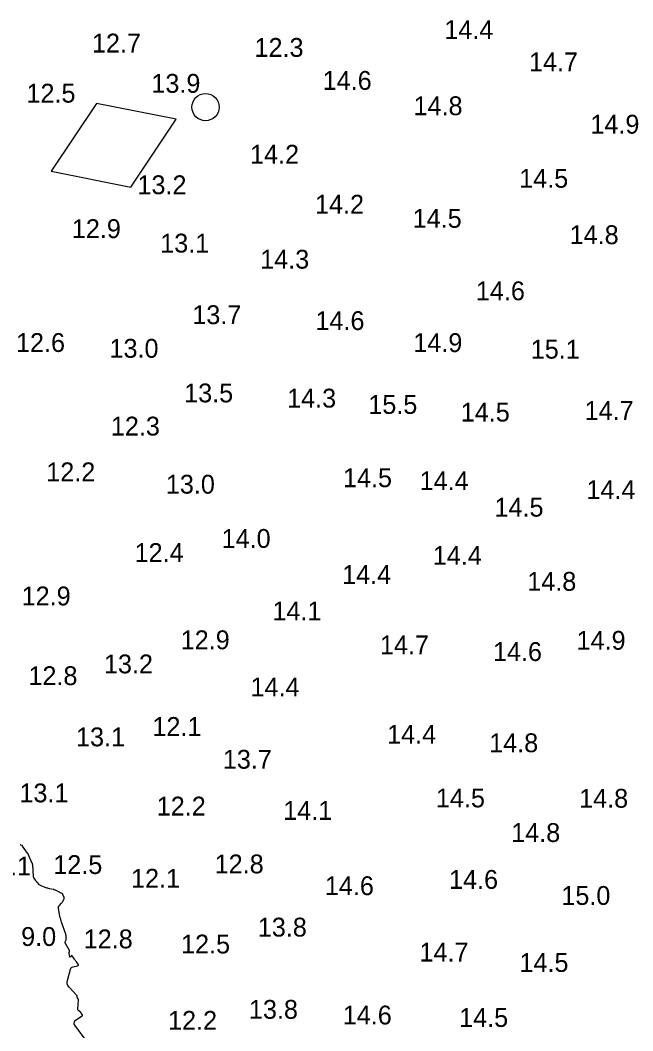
# Model space of a CAD drawing. Extents: x 815352 to 820877, y 582403 to 597439.
# Drawn here: x 820384.8 to 820547.4, y 591267.7 to 591535.9 of the extents above; entities that cross this region are included whole.
import ezdxf

# ---------------------------------------------------------------- set-up
doc = ezdxf.new("R2010")
doc.units = 0
for name, color, linetype in [('V-CHAN-NAID', 7, 'Continuous'), ('V-CONT-EL12', 7, 'Continuous'), ('V-TOPO-SOUN', 7, 'Continuous')]:
    doc.layers.add(name, color=color, linetype=linetype)

msp = doc.modelspace()

# ---------------------------------------------------------------- linework, layer by layer
at = {"layer": 'V-CHAN-NAID'}
msp.add_lwpolyline([(820426.24, 591509.6), (820405.02, 591513.79), (820392.99, 591495.81), (820414.21, 591491.62)], close=True, dxfattribs=at)
msp.add_circle((820434, 591512.82), 3.6, dxfattribs=at)
at = {"layer": 'V-CONT-EL12'}
msp.add_lwpolyline([(820402.01, 591265.44), (820399.34, 591269.18), (820399.32, 591269.2), (820399.31, 591269.21), (820399.29, 591269.23), (820399.27, 591269.24), (820399.2, 591269.3), (820399.19, 591269.32), (820399.17, 591269.34), (820399.16, 591269.36), (820399.16, 591269.38), (820399.15, 591269.48), (820399.15, 591269.5), (820399.15, 591269.53), (820399.15, 591269.55), (820399.15, 591269.57), (820399.26, 591270.19), (820399.28, 591270.29), (820399.33, 591270.38), (820399.4, 591270.46), (820399.48, 591270.53), (820401.23, 591271.62), (820401.3, 591271.68), (820401.33, 591271.74), (820401.34, 591271.82), (820401.31, 591271.9), (820401.12, 591272.25), (820401.07, 591272.33), (820401.01, 591272.41), (820400.94, 591272.48), (820400.87, 591272.55), (820400.34, 591272.96), (820400.24, 591273.06), (820400.17, 591273.17), (820400.13, 591273.29), (820400.13, 591273.43), (820400.25, 591275.95), (820400.25, 591276.01), (820400.23, 591276.07), (820400.21, 591276.13), (820400.18, 591276.19), (820400.03, 591276.42), (820400, 591276.48), (820399.97, 591276.53), (820399.96, 591276.59), (820399.95, 591276.65), (820399.93, 591276.89), (820399.92, 591276.95), (820399.9, 591277), (820399.87, 591277.05), (820399.83, 591277.1), (820397.76, 591279.31), (820397.46, 591279.7), (820397.29, 591280.13), (820397.25, 591280.59), (820397.33, 591281.08), (820398.16, 591284.03), (820398.26, 591284.27), (820398.4, 591284.45), (820398.6, 591284.59), (820398.84, 591284.67), (820400.05, 591284.93), (820400.21, 591284.99), (820400.29, 591285.08), (820400.29, 591285.2), (820400.2, 591285.35), (820399.71, 591286.02), (820399.59, 591286.18), (820399.47, 591286.35), (820399.35, 591286.52), (820399.23, 591286.69), (820398.59, 591287.6), (820398.54, 591287.66), (820398.48, 591287.68), (820398.42, 591287.66), (820398.36, 591287.6), (820398.13, 591287.27), (820398.08, 591287.21), (820398.04, 591287.2), (820398, 591287.23), (820397.98, 591287.3), (820397.78, 591288.22), (820397.77, 591288.29), (820397.77, 591288.35), (820397.78, 591288.42), (820397.79, 591288.48), (820397.88, 591288.74), (820397.89, 591288.81), (820397.89, 591288.87), (820397.88, 591288.93), (820397.85, 591288.99), (820396.81, 591290.83), (820396.75, 591290.95), (820396.73, 591291.07), (820396.74, 591291.19), (820396.77, 591291.32), (820396.97, 591291.83), (820397.01, 591291.95), (820397.03, 591292.08), (820397.04, 591292.21), (820397.04, 591292.34), (820396.99, 591292.86), (820396.97, 591292.99), (820396.95, 591293.11), (820396.92, 591293.24), (820396.88, 591293.37), (820395.8, 591296.5), (820395.67, 591296.9), (820395.56, 591297.3), (820395.45, 591297.7), (820395.36, 591298.11), (820394.93, 591300.16), (820394.91, 591300.35), (820394.94, 591300.53), (820395.01, 591300.7), (820395.13, 591300.86), (820395.76, 591301.53), (820395.86, 591301.64), (820395.96, 591301.77), (820396.04, 591301.9), (820396.12, 591302.03), (820396.42, 591302.59), (820396.47, 591302.73), (820396.5, 591302.87), (820396.48, 591303.01), (820396.44, 591303.15), (820396.15, 591303.8), (820396.09, 591303.91), (820396.01, 591304.01), (820395.92, 591304.09), (820395.82, 591304.16), (820395.36, 591304.4), (820395.25, 591304.46), (820395.13, 591304.52), (820395.02, 591304.58), (820394.9, 591304.64), (820394.18, 591304.97), (820394.02, 591305.04), (820393.86, 591305.1), (820393.69, 591305.15), (820393.52, 591305.19), (820392.54, 591305.4), (820392.32, 591305.45), (820392.1, 591305.51), (820391.88, 591305.58), (820391.67, 591305.65), (820390.53, 591306.09), (820390.37, 591306.16), (820390.22, 591306.25), (820390.08, 591306.35), (820389.95, 591306.46), (820389.29, 591307.12), (820389.25, 591307.16), (820389.21, 591307.2), (820389.18, 591307.25), (820389.14, 591307.29), (820388.99, 591307.46), (820388.96, 591307.5), (820388.92, 591307.55), (820388.89, 591307.59), (820388.86, 591307.64), (820388.51, 591308.17), (820388.45, 591308.28), (820388.41, 591308.39), (820388.38, 591308.51), (820388.36, 591308.63), (820388.13, 591311.74), (820388.13, 591311.78), (820388.12, 591311.82), (820388.11, 591311.86), (820388.1, 591311.9), (820388.06, 591312.07), (820388.05, 591312.11), (820388.03, 591312.14), (820388.01, 591312.18), (820387.98, 591312.21), (820387.86, 591312.34), (820387.83, 591312.38), (820387.81, 591312.41), (820387.79, 591312.45), (820387.77, 591312.49), (820387.23, 591313.91), (820387.13, 591314.16), (820387.01, 591314.4), (820386.88, 591314.63), (820386.73, 591314.85), (820385.45, 591316.66), (820385.44, 591316.67), (820385.44, 591316.69), (820385.43, 591316.71), (820385.43, 591316.73), (820385.43, 591316.8), (820385.43, 591316.82), (820385.43, 591316.83), (820385.41, 591316.84), (820385.4, 591316.85), (820384.95, 591316.97), (820384.87, 591317), (820384.8, 591317.04)], dxfattribs=at)

# ---------------------------------------------------------------- texts
at = {"layer": 'V-TOPO-SOUN'}
for s, p in [('14.4 ', (820497.39, 591530.89)), ('12.7 ', (820403.85, 591527.32)), ('12.3 ', (820447, 591526.16)), ('14.7 ', (820519.86, 591522.33)), ('13.9 ', (820419.63, 591516.63)), ('14.6 ', (820465.09, 591517.41)), ('12.5 ', (820386.47, 591514.02)), ('14.8 ', (820489.22, 591510.68)), ('14.9 ', (820536.17, 591505.79)), ('14.2 ', (820445.82, 591497.82)), ('13.2 ', (820415.93, 591489.71)), ('14.5 ', (820517.27, 591491.42)), ('14.2 ', (820463.07, 591484.56)), ('14.5 ', (820488.99, 591480.79)), ('12.9 ', (820398.51, 591478.07)), ('14.8 ', (820530.66, 591476.46)), ('13.1 ', (820421.97, 591474.23)), ('14.3 ', (820448.51, 591469.96)), ('14.6 ', (820505.77, 591461.57)), ('13.7 ', (820430.49, 591455.23)), ('14.6 ', (820463.18, 591453.66)), ('12.6 ', (820383.69, 591447.85)), ('13.0 ', (820408.51, 591446.31)), ('14.9 ', (820489.16, 591447.82)), ('15.1 ', (820520.33, 591446.08)), ('13.5 ', (820428.33, 591434.47)), ('14.3 ', (820455.66, 591433.09)), ('15.5 ', (820477.21, 591431.41)), ('14.5 ', (820501.75, 591429.38)), ('14.7 ', (820534.63, 591429.81)), ('12.3 ', (820408.87, 591425.67)), ('12.2 ', (820391.72, 591413.53)), ('14.5 ', (820470.49, 591411.96)), ('13.0 ', (820423.47, 591410.25)), ('14.4 ', (820490.83, 591411.17)), ('14.4 ', (820535.12, 591408.81)), ('14.5 ', (820510.71, 591404.15)), ('14.0 ', (820438.27, 591395.85)), ('12.4 ', (820415.17, 591392.11)), ('14.4 ', (820494.34, 591391.36)), ('14.4 ', (820470.26, 591386.27)), ('14.8 ', (820519.41, 591384.47)), ('12.9 ', (820385.19, 591380.59)), ('14.1 ', (820451.76, 591376.62)), ('12.9 ', (820427.41, 591368.95)), ('14.9 ', (820532.5, 591368.82)), ('14.7 ', (820480.3, 591367.6)), ('14.6 ', (820510.3, 591365.83)), ('13.2 ', (820407.04, 591362.55)), ('12.8 ', (820386.99, 591359.43)), ('14.4 ', (820445.95, 591356.45)), ('12.1 ', (820419.9, 591345.95)), ('13.1 ', (820399.63, 591343.19)), ('14.4 ', (820482.2, 591343.88)), ('14.8 ', (820509.3, 591341.62)), ('13.7 ', (820438.6, 591337.25)), ('13.1 ', (820384.6, 591328.33)), ('14.5 ', (820495.16, 591326.99)), ('14.8 ', (820533.18, 591326.89)), ('12.2 ', (820421.05, 591324.82)), ('14.1 ', (820454.62, 591323.67)), ('14.8 ', (820515.14, 591317.8)), ('12.5 ', (820393.59, 591309.3)), ('12.8 ', (820436.43, 591309.47)), ('9.1', (820378.38, 591308.91)), ('12.1 ', (820414.23, 591305.66)), ('14.6 ', (820498.65, 591305.36)), ('14.6 ', (820465.68, 591303.69)), ('15.0 ', (820528.46, 591301.1)), ('13.8 ', (820447.88, 591292.7)), ('9.0', (820385.06, 591290.21)), ('12.8 ', (820401.66, 591289.58)), ('12.5 ', (820427.51, 591288.21)), ('14.7 ', (820490.8, 591286.07)), ('14.5 ', (820517.34, 591283.32)), ('13.8 ', (820445.52, 591270.88)), ('14.6 ', (820470.43, 591269.37)), ('12.2 ', (820424.06, 591267.96)), ('14.5 ', (820501.33, 591268.72))]:
    msp.add_text(s, height=5, dxfattribs=at).set_placement(p)

doc.saveas('drawing.dxf')
